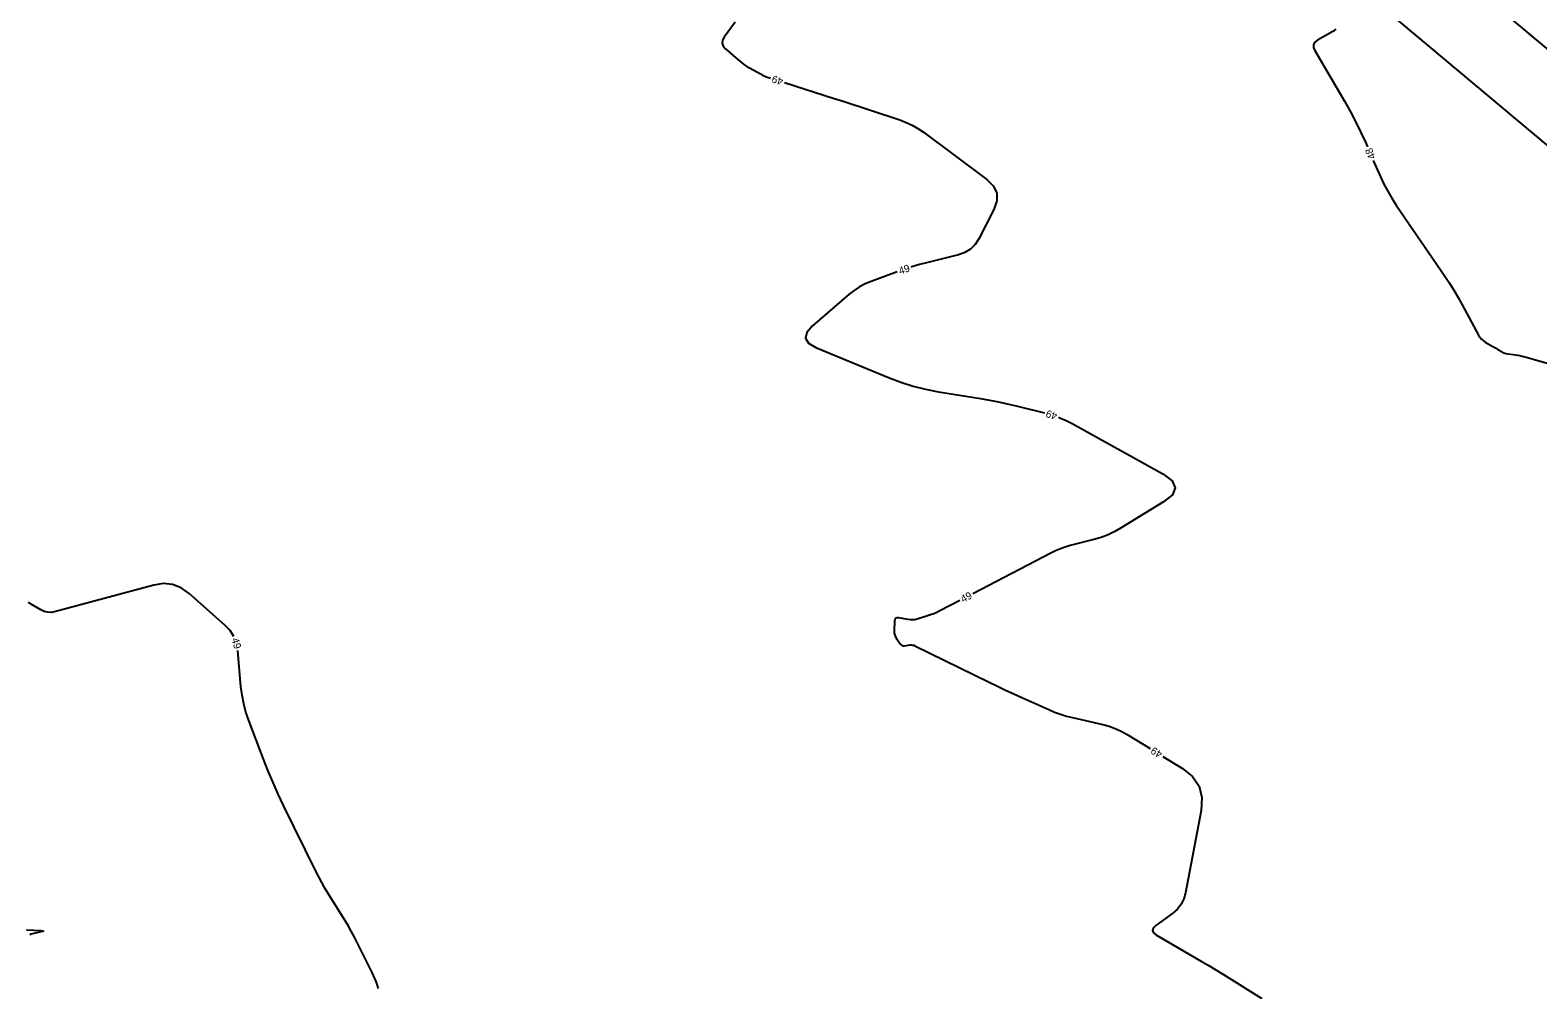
# Model space of a CAD drawing. Extents: x 2384780 to 2405861, y 547869 to 573706.
# Drawn here: x 2392121.2 to 2392529.2, y 552864.1 to 553123.7 of the extents above; entities that cross this region are included whole.
import ezdxf

# ---------------------------------------------------------------- set-up
doc = ezdxf.new("R2010")
doc.units = 0
for name, color, linetype in [('Old_Level_60', 7, 'Continuous'), ('Prop Buffer Zone 1', 7, 'Continuous'), ('Prop Buffer Zone 2', 7, 'Continuous')]:
    doc.layers.add(name, color=color, linetype=linetype)

msp = doc.modelspace()

# ---------------------------------------------------------------- linework, layer by layer
at = {"layer": 'Old_Level_60'}
for points in [[(2392311.979, 553125.833), (2392309.02325, 553121.79775), (2392308.57, 553120.953), (2392308.477, 553120.14825), (2392308.744, 553119.3835), (2392309.37125, 553118.6585), (2392312.8235, 553115.64375), (2392313.5745, 553115.0225), (2392314.355, 553114.4435), (2392315.1655, 553113.907), (2392316.00575, 553113.413), (2392318.799, 553111.86875), (2392319.40425, 553111.5535), (2392320.02275, 553111.269), (2392320.6545, 553111.0155), (2392321.29975, 553110.793), (2392321.4935, 553110.73125)], [(2392474.579, 553123.953), (2392473.7065, 553123.3655), (2392469.57075, 553120.995), (2392468.8595, 553120.44025), (2392468.499, 553119.792), (2392468.48875, 553119.0505), (2392468.829, 553118.21525), (2392476.841, 553104.5055), (2392478.38075, 553101.7825), (2392479.841, 553099.019), (2392481.2215, 553096.21475), (2392482.52275, 553093.37), (2392483.07125, 553092.12425)], [(2392325.30575, 553109.52025), (2392338.76575, 553105.2445), (2392341.223, 553104.4595), (2392343.67725, 553103.666), (2392346.129, 553102.86425), (2392348.57775, 553102.054), (2392356.57325, 553099.394), (2392358.2535, 553098.7605), (2392359.86725, 553097.9995), (2392361.4145, 553097.11125), (2392362.8955, 553096.096), (2392380.11975, 553083.257), (2392381.87475, 553081.52975), (2392382.76975, 553079.60475), (2392382.805, 553077.48225), (2392381.9805, 553075.162), (2392377.883, 553067.25975), (2392376.88325, 553065.72025), (2392375.64075, 553064.4885), (2392374.15475, 553063.56425), (2392372.426, 553062.9475), (2392363.72775, 553060.77175), (2392361.8715, 553060.281), (2392360.03025, 553059.741), (2392359.6085, 553059.605)], [(2392484.683, 553088.4635), (2392486.643, 553084.011), (2392487.57025, 553082.03), (2392488.58575, 553080.09825), (2392489.69, 553078.21575), (2392490.8825, 553076.38225), (2392504.007, 553057.186), (2392505.2705, 553055.28425), (2392506.48225, 553053.351), (2392507.642, 553051.38625), (2392508.75025, 553049.39), (2392513.1545, 553041.2005), (2392513.511, 553040.633), (2392513.9345, 553040.131), (2392514.4255, 553039.6945), (2392514.9835, 553039.3235), (2392517.05225, 553038.1405), (2392517.39725, 553037.941), (2392517.74, 553037.73775), (2392518.08075, 553037.531), (2392518.41925, 553037.32075), (2392519.52175, 553036.62775), (2392519.763, 553036.49275), (2392520.014, 553036.3845), (2392520.275, 553036.30275), (2392520.546, 553036.248), (2392523.186, 553035.85225), (2392523.74975, 553035.75875), (2392524.30975, 553035.64725), (2392524.86575, 553035.51825), (2392525.41825, 553035.3715), (2392554.98525, 553027.0115)], [(2392355.826, 553058.30575), (2392348.762, 553055.71), (2392347.166, 553055.0425), (2392345.6485, 553054.241), (2392344.2095, 553053.306), (2392342.84925, 553052.2375), (2392332.88175, 553043.67125), (2392331.33825, 553041.93075), (2392330.9795, 553040.38), (2392331.80525, 553039.0195), (2392333.81575, 553037.84925), (2392353.473, 553029.7275), (2392356.76425, 553028.4765), (2392360.11075, 553027.42), (2392363.5125, 553026.55825), (2392366.9695, 553025.89125), (2392378.35325, 553024.02975), (2392380.7875, 553023.60575), (2392383.21125, 553023.1315), (2392385.62475, 553022.607), (2392388.02775, 553022.03225), (2392395.65125, 553020.12525)], [(2392399.4765, 553018.96525), (2392399.8785, 553018.82175), (2392401.559, 553018.09375), (2392403.195, 553017.25375), (2392427.73975, 553003.629), (2392430.20875, 553001.7915), (2392431.05925, 552999.91875), (2392430.2915, 552998.0105), (2392427.90525, 552996.067), (2392416.44075, 552989.0305), (2392414.68775, 552988.04175), (2392412.876, 552987.191), (2392411.0055, 552986.47875), (2392409.07625, 552985.9045), (2392402.6785, 552984.25475), (2392401.322, 552983.8635), (2392399.9945, 552983.39725), (2392398.6955, 552982.856), (2392397.4255, 552982.2395), (2392376.2855, 552971.228)], [(2392176.2515, 552959.68425), (2392175.2525, 552961.2545), (2392173.8645, 552962.722), (2392164.1615, 552971.3095), (2392162.007, 552972.82975), (2392159.702, 552973.71), (2392157.246, 552973.95025), (2392154.63975, 552973.5505), (2392127.7655, 552966.3375), (2392126.80275, 552966.17225), (2392125.86575, 552966.2), (2392124.95475, 552966.42075), (2392124.0695, 552966.83475), (2392121.221, 552968.50225), (2392120.60075, 552968.836)], [(2392372.738, 552969.38), (2392367.32725, 552966.5615), (2392366.522, 552966.16525), (2392365.701, 552965.80675), (2392364.8645, 552965.4865), (2392364.0125, 552965.20425), (2392361.20375, 552964.34425), (2392360.59975, 552964.198), (2392359.99175, 552964.12725), (2392359.37975, 552964.1325), (2392358.76375, 552964.2135), (2392356.18375, 552964.7095), (2392355.69875, 552964.732), (2392355.3495, 552964.5875), (2392355.13625, 552964.2755), (2392355.05875, 552963.79625), (2392355.0125, 552961.07575), (2392355.0435, 552960.55025), (2392355.1545, 552960.04975), (2392355.346, 552959.574), (2392355.6175, 552959.12325), (2392356.6355, 552957.691), (2392356.873, 552957.42825), (2392357.1495, 552957.2535), (2392357.465, 552957.167), (2392357.81925, 552957.1685), (2392359.34575, 552957.35525), (2392359.669, 552957.37225), (2392359.9845, 552957.34275), (2392360.292, 552957.267), (2392360.59175, 552957.14525), (2392380.743, 552947.2655), (2392382.938, 552946.20125), (2392385.142, 552945.156), (2392387.35525, 552944.13), (2392389.57725, 552943.12325), (2392396.85075, 552939.866), (2392398.42275, 552939.20725), (2392400.02075, 552938.627), (2392401.6455, 552938.12525), (2392403.29625, 552937.70225), (2392411.46425, 552935.81825), (2392413.18725, 552935.34775), (2392414.85575, 552934.74375), (2392416.46975, 552934.0065), (2392418.02925, 552933.13575), (2392424.28525, 552929.30825)], [(2392215.455, 552864.37175), (2392214.766, 552866.3395), (2392213.68025, 552868.779), (2392209.791, 552876.6435), (2392208.93725, 552878.31725), (2392208.043, 552879.9685), (2392207.10775, 552881.597), (2392206.132, 552883.203), (2392201.8385, 552890.076), (2392200.938, 552891.55975), (2392200.07625, 552893.065), (2392199.25375, 552894.59175), (2392198.47, 552896.1405), (2392189.76625, 552913.90225), (2392188.297, 552916.98975), (2392186.8995, 552920.10825), (2392185.574, 552923.25825), (2392184.3205, 552926.43925), (2392180.34325, 552936.88175), (2392179.571, 552939.13775), (2392178.95875, 552941.43075), (2392178.5065, 552943.76075), (2392178.2145, 552946.12725), (2392177.35325, 552955.8105), (2392177.34475, 552955.85875)], [(2392427.69725, 552927.2205), (2392433.057, 552923.94125), (2392435.78675, 552921.75375), (2392437.53575, 552919.1315), (2392438.30375, 552916.0745), (2392438.091, 552912.58275), (2392433.8585, 552890.25975), (2392433.4005, 552888.641), (2392432.67275, 552887.19275), (2392431.6755, 552885.91525), (2392430.4085, 552884.80825), (2392425.829, 552881.471), (2392425.10175, 552880.7695), (2392424.88275, 552880.09475), (2392425.172, 552879.44725), (2392425.9695, 552878.8265), (2392435.78825, 552873.1575), (2392437.88725, 552871.9345), (2392439.97625, 552870.69475), (2392442.0555, 552869.4385), (2392444.12475, 552868.1655), (2392454.5085, 552861.72075)], [(2392120.12475, 552880.30525), (2392124.076, 552880.079), (2392124.5945, 552880.0265), (2392124.772, 552879.9485), (2392124.6085, 552879.8445), (2392124.1035, 552879.71475), (2392121.787, 552879.22575), (2392121.4035, 552879.098), (2392121.0885, 552878.89175)]]:
    msp.add_lwpolyline(points, dxfattribs=at)
at = {"layer": 'Prop Buffer Zone 1'}
msp.add_lwpolyline([(2392725.094, 552957.06675), (2392484.20575, 553158.46475)], dxfattribs=at)
at = {"layer": 'Prop Buffer Zone 2'}
msp.add_lwpolyline([(2392712.13125, 552941.593), (2392471.7935, 553142.773)], dxfattribs=at)

# ---------------------------------------------------------------- texts
at = {"layer": 'Old_Level_60'}
for s, rotation, p in [('49', 162.3769028, (2392325.11325, 553110.63075)), ('48', 113.7617611, (2392485.39825, 553089.3205)), ('49', 18.959575, (2392356.6345, 553057.55125)), ('49', 163.1303028, (2392399.28775, 553020.12825)), ('49', 27.5147083, (2392373.661, 552968.73325)), ('49', 285.9480472, (2392175.61825, 552958.9745)), ('49', 148.5403917, (2392427.77575, 552928.34475))]:
    msp.add_text(s, height=2, rotation=rotation, dxfattribs=at).set_placement(p)

doc.saveas('drawing.dxf')
